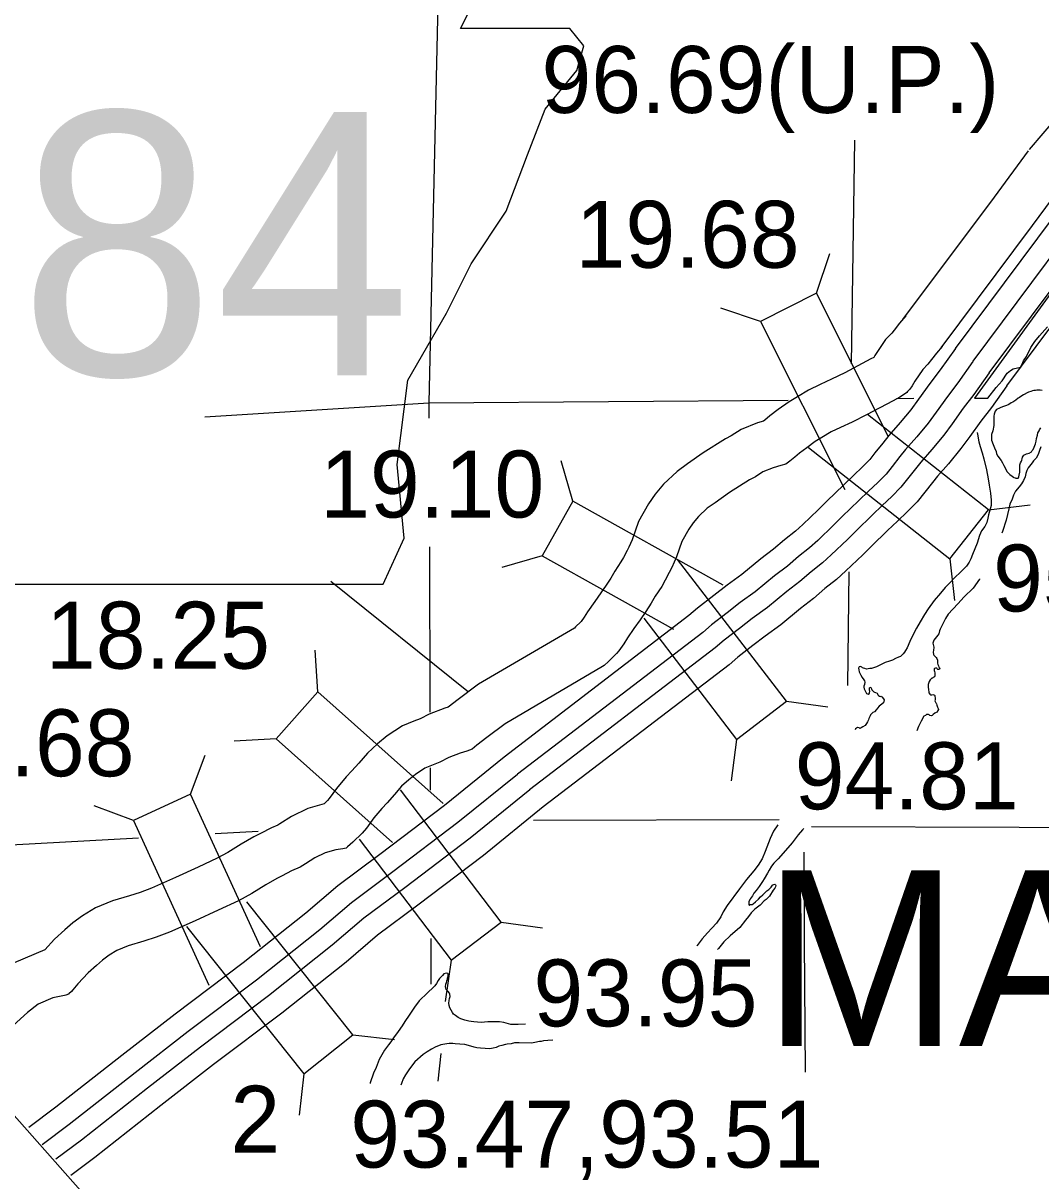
# Model space of a CAD drawing. Extents: x 369523 to 838377, y 495025 to 936819.
# Drawn here: x 634975 to 647817, y 860745 to 875364 of the extents above; entities that cross this region are included whole.
import ezdxf

# ---------------------------------------------------------------- set-up
doc = ezdxf.new("R2010")
doc.units = 0
for name, color, linetype in [('22', 7, 'Continuous'), ('DSN_DRFT_Common-Annotations', 7, 'Continuous'), ('DSN_DRFT_Junk-No-Plot', 7, 'Continuous'), ('Level 1', 7, 'Continuous'), ('Level 10', 7, 'Continuous'), ('Level 15', 7, 'Continuous'), ('Level 2', 7, 'Continuous'), ('Level 21', 7, 'Continuous'), ('Level 22', 7, 'Continuous'), ('Level 23', 7, 'Continuous')]:
    doc.layers.add(name, color=color, linetype=linetype)

msp = doc.modelspace()

# ---------------------------------------------------------------- linework, layer by layer
at = {"layer": '22'}
msp.add_line((638856, 868318), (640594, 866919), dxfattribs=at)
msp.add_lwpolyline([(632679, 876630), (633079, 873966), (632901, 869924), (633256, 869702), (633922, 869702), (633922, 868281), (639518, 868281), (639784, 868859), (639696, 869791), (639829, 870857), (640317, 871701), (640628, 872323), (641072, 872989), (641339, 873699), (641561, 874277), (641961, 874765), (642049, 875076), (641872, 875298), (640495, 875298), (640806, 875920), (640850, 876319), (640666, 876626)], close=True, dxfattribs=at)
at = {"layer": 'Level 1'}
for points in [[(647675, 873768), (648020, 874174), (648218, 874499), (648435, 874941), (648699, 875513), (648795, 875787)], [(646076, 871623), (647230, 873168), (647663, 873752)], [(646557, 871264), (647712, 872810), (648145, 873395)], [(646112, 871668), (646034, 871575), (645965, 871487), (645937, 871450), (645856, 871367), (645723, 871166), (645709, 871143), (645672, 871123), (645342, 870950), (645177, 870868), (645032, 870801), (644886, 870729), (644745, 870646), (644640, 870583), (644503, 870484), (644399, 870404), (644332, 870350), (644318, 870338), (644241, 870315), (644035, 870232), (643910, 870153), (643837, 870113), (643554, 869936), (643360, 869797), (643227, 869704), (643057, 869543), (642950, 869415), (642868, 869294), (642739, 869069), (642659, 868840), (642619, 868747), (642597, 868706), (642550, 868617), (642519, 868562), (642442, 868443), (642390, 868355), (642332, 868267), (642266, 868171), (642189, 868062), (642098, 867929), (642056, 867861), (642017, 867807), (642014, 867804), (641946, 867739), (641932, 867725), (640723, 867016)], [(646571, 871282), (646500, 871197), (646438, 871117), (646390, 871056), (646326, 870989), (646228, 870843), (646192, 870785), (646162, 870742), (646135, 870711), (646125, 870701), (646095, 870679), (646038, 870639), (645954, 870594), (645615, 870416), (645438, 870327), (645290, 870259), (645171, 870201), (645052, 870130), (644971, 870082), (644862, 870002), (644770, 869932), (644712, 869885), (644650, 869834), (644600, 869796), (644536, 869777), (644439, 869748), (644310, 869696), (644215, 869636), (644141, 869595), (643889, 869438), (643707, 869307), (643607, 869238), (643496, 869132), (643430, 869052), (643377, 868975), (643287, 868818), (643218, 868623), (643161, 868489), (643128, 868426), (643078, 868331), (643033, 868251), (642951, 868127), (642899, 868038), (642831, 867933), (642759, 867828), (642681, 867719), (642601, 867602), (642555, 867527), (642490, 867436), (642463, 867405), (642433, 867374), (642360, 867304), (642305, 867253), (642287, 867238), (641056, 866515)], [(640723, 867016), (640465, 866822), (640337, 866726), (640297, 866715), (640100, 866638), (639986, 866580), (639904, 866548), (639762, 866489), (639570, 866363), (639446, 866262), (639320, 866145), (639211, 866019), (639123, 865921), (639053, 865845), (638931, 865700), (638837, 865573), (638814, 865546), (638774, 865507), (638569, 865447), (638361, 865346), (638215, 865253), (638190, 865237), (638109, 865203), (637971, 865132), (637887, 865089), (637726, 864995), (637559, 864892), (637425, 864820), (637182, 864706), (636898, 864576), (636593, 864442), (636450, 864387), (636319, 864344), (636102, 864279), (635887, 864193), (635723, 864091), (635604, 864003), (635500, 863914), (635372, 863795), (635249, 863664), (634861, 863499)], [(641056, 866515), (640826, 866343), (640700, 866248), (640641, 866197), (640572, 866169), (640488, 866145), (640346, 866090), (640231, 866031), (640128, 865991), (640045, 865957), (639925, 865878), (639840, 865809), (639751, 865727), (639661, 865623), (639568, 865519), (639503, 865448), (639402, 865329), (639308, 865200), (639251, 865134), (639135, 865022), (639069, 864963), (639053, 864948), (639007, 864938), (638921, 864925), (638786, 864886), (638655, 864822), (638539, 864748), (638471, 864704), (638362, 864659), (638245, 864598), (638175, 864563), (638036, 864481), (637860, 864372), (637694, 864283), (637434, 864162), (637144, 864029), (636821, 863887), (636652, 863822), (636499, 863771), (636300, 863712), (636159, 863655), (636060, 863594), (635978, 863533), (635900, 863466), (635796, 863370), (635667, 863231), (635602, 863158), (635584, 863137), (635551, 863106), (635550, 863104), (635546, 863102), (635512, 863089), (635497, 863084), (635351, 863055), (635165, 862976), (635029, 862873), (634851, 862705)]]:
    msp.add_lwpolyline(points, dxfattribs=at)
at = {"layer": 'Level 10'}
for points in [[(647832, 870725), (647808, 870730), (647776, 870730), (647766, 870729), (647748, 870727), (647729, 870723), (647711, 870721), (647691, 870714), (647661, 870706), (647653, 870699), (647600, 870671), (647576, 870656), (647546, 870638), (647530, 870627), (647501, 870605), (647463, 870578), (647443, 870568), (647414, 870549), (647384, 870537), (647372, 870532), (647344, 870524), (647311, 870511), (647293, 870503), (647259, 870486), (647239, 870464), (647228, 870428), (647225, 870400), (647222, 870319), (647223, 870281), (647210, 870215), (647193, 870169), (647196, 870097), (647217, 870043), (647234, 870001), (647251, 869953), (647257, 869925), (647274, 869896), (647318, 869842), (647333, 869812), (647350, 869777), (647370, 869739), (647387, 869701), (647425, 869666), (647454, 869642), (647470, 869632), (647476, 869627), (647496, 869621), (647498, 869619), (647506, 869619), (647520, 869617), (647532, 869619), (647536, 869624), (647540, 869636), (647544, 869658), (647551, 869694), (647550, 869720), (647550, 869754), (647550, 869770), (647551, 869786), (647561, 869812), (647572, 869833), (647576, 869845), (647578, 869845), (647580, 869863), (647586, 869883), (647593, 869895), (647601, 869907), (647635, 869924), (647669, 869932), (647698, 869951), (647708, 869967), (647718, 869981), (647733, 870008), (647748, 870052), (647758, 870084), (647763, 870118), (647773, 870159), (647778, 870191), (647794, 870215), (647801, 870229), (647817, 870252)], [(647015, 870194), (647017, 870174), (647036, 870076), (647051, 870018), (647077, 869938), (647098, 869862), (647131, 869725), (647151, 869609), (647166, 869529), (647182, 869429), (647189, 869341), (647191, 869273), (647155, 869156), (647149, 869114), (647136, 869060), (647111, 869007), (647070, 868952), (647041, 868896), (647013, 868799), (646984, 868724), (646954, 868654), (646935, 868601), (646911, 868557), (646880, 868508), (646804, 868431), (646731, 868365), (646662, 868290), (646611, 868237), (646551, 868168), (646472, 868072), (646396, 867969), (646350, 867896), (646295, 867803), (646247, 867722), (646196, 867627), (646162, 867556), (646129, 867476), (646108, 867441), (646096, 867423), (646079, 867399), (646063, 867382), (646045, 867368), (646021, 867359), (645982, 867339), (645946, 867322), (645906, 867309), (645853, 867292), (645809, 867270), (645777, 867251), (645742, 867236), (645706, 867224), (645678, 867215), (645658, 867215), (645618, 867208), (645594, 867214), (645580, 867218), (645568, 867225), (645558, 867233), (645540, 867241), (645526, 867237), (645514, 867218), (645518, 867199), (645525, 867173), (645544, 867131), (645562, 867103), (645585, 867073), (645593, 867058), (645597, 867044), (645590, 867013), (645582, 866991), (645582, 866979), (645587, 866959), (645595, 866943), (645605, 866926), (645614, 866906), (645618, 866898), (645630, 866896), (645636, 866894), (645638, 866890), (645644, 866888), (645650, 866894), (645652, 866896), (645656, 866906), (645657, 866928), (645655, 866938)], [(647800, 869969), (647789, 869930), (647775, 869900), (647756, 869870), (647726, 869839), (647709, 869813), (647656, 869750), (647638, 869713), (647627, 869679), (647618, 869633), (647597, 869587), (647574, 869546), (647544, 869507), (647497, 869455), (647470, 869404), (647453, 869354), (647424, 869291), (647411, 869229), (647396, 869160), (647380, 869086), (647334, 868943), (647324, 868924)], [(647817, 870013), (647800, 869969)], [(647044, 868348), (647041, 868343), (646963, 868231), (646851, 868119), (646769, 868032), (646649, 867899), (646612, 867846), (646583, 867786), (646562, 867745), (646547, 867713), (646539, 867691), (646530, 867653), (646518, 867636), (646500, 867616), (646465, 867573), (646452, 867535), (646465, 867485), (646467, 867481), (646463, 867447), (646458, 867423), (646462, 867393), (646465, 867383), (646477, 867369), (646495, 867354), (646505, 867340), (646512, 867318), (646514, 867284), (646519, 867266), (646529, 867240), (646533, 867234), (646531, 867232), (646541, 867220), (646542, 867214), (646540, 867210), (646536, 867206), (646526, 867202), (646516, 867202), (646510, 867212), (646503, 867220), (646487, 867219), (646476, 867215), (646472, 867209), (646470, 867191), (646474, 867177), (646481, 867159), (646477, 867123), (646475, 867109), (646458, 867101), (646448, 867094), (646440, 867092), (646432, 867084), (646420, 867070), (646406, 867052), (646393, 867013), (646394, 866985), (646400, 866945), (646403, 866921), (646405, 866909), (646409, 866903), (646417, 866891), (646425, 866882), (646441, 866884), (646453, 866888), (646467, 866882), (646473, 866878), (646478, 866872), (646480, 866862), (646482, 866844), (646483, 866820), (646481, 866806), (646491, 866783), (646495, 866775), (646501, 866767), (646506, 866753), (646510, 866741), (646514, 866727), (646522, 866709)], [(645655, 866938), (645653, 866954), (645656, 866970), (645660, 866977), (645670, 866973), (645679, 866957), (645683, 866947), (645695, 866931), (645709, 866919), (645719, 866915), (645731, 866912), (645752, 866902), (645756, 866896), (645760, 866882), (645768, 866872), (645780, 866864), (645792, 866863), (645802, 866865), (645810, 866861), (645812, 866857), (645818, 866849), (645839, 866819), (645830, 866783), (645794, 866750), (645778, 866740), (645755, 866712), (645743, 866697), (645718, 866669), (645696, 866657), (645680, 866644), (645668, 866630), (645661, 866616), (645655, 866602), (645645, 866584), (645640, 866565), (645630, 866541), (645616, 866519), (645599, 866497), (645571, 866476), (645551, 866464), (645534, 866459), (645523, 866465), (645505, 866469), (645490, 866463), (645478, 866452), (645473, 866441)], [(646522, 866709), (646527, 866699), (646519, 866683), (646507, 866665), (646497, 866660), (646479, 866652), (646456, 866632), (646444, 866623), (646432, 866615), (646416, 866623), (646408, 866629), (646398, 866635), (646376, 866632), (646360, 866622), (646340, 866612), (646305, 866551), (646275, 866484), (646254, 866426)], [(644496, 865241), (644443, 865160), (644403, 865068), (644338, 864904), (644300, 864811), (644251, 864730), (644194, 864661), (644104, 864551), (644014, 864432), (643860, 864221), (643810, 864142), (643777, 864077), (643724, 864000), (643665, 863937), (643611, 863878), (643542, 863800), (643480, 863715), (643477, 863711)], [(644824, 865193), (644809, 865177), (644756, 865116), (644678, 865014), (644594, 864915), (644501, 864813), (644446, 864756), (644419, 864719), (644388, 864669), (644369, 864630), (644324, 864557), (644303, 864523), (644262, 864464), (644223, 864413), (644197, 864379), (644180, 864346), (644155, 864310), (644151, 864302), (644133, 864273), (644130, 864255), (644134, 864241), (644134, 864233), (644138, 864225), (644142, 864226), (644150, 864234), (644176, 864236), (644186, 864244), (644217, 864269), (644255, 864304), (644280, 864332), (644308, 864357), (644331, 864379), (644361, 864408), (644384, 864426), (644404, 864444), (644412, 864455), (644422, 864467), (644431, 864479), (644437, 864483), (644447, 864489), (644461, 864491), (644465, 864488), (644465, 864486), (644469, 864482), (644471, 864476), (644468, 864456), (644460, 864441), (644440, 864415), (644392, 864340), (644351, 864299), (644327, 864279), (644274, 864228), (644207, 864177), (644160, 864128), (644127, 864083), (644091, 864038), (644017, 863943), (643895, 863839), (643816, 863765), (643748, 863678), (643737, 863666)], [(641316, 862722), (641221, 862720), (641131, 862721), (641039, 862745), (640985, 862754), (640947, 862752), (640911, 862754), (640838, 862751), (640756, 862744), (640708, 862748), (640660, 862751), (640630, 862757), (640598, 862763), (640550, 862774), (640496, 862792), (640464, 862808), (640430, 862832), (640407, 862851), (640393, 862871), (640377, 862899), (640361, 862929), (640351, 862959), (640346, 862989), (640350, 863023), (640354, 863047), (640362, 863071), (640362, 863075), (640361, 863101), (640353, 863115), (640339, 863137), (640315, 863163), (640307, 863179), (640305, 863197), (640309, 863229), (640318, 863251), (640322, 863265), (640322, 863271), (640328, 863293), (640330, 863303), (640334, 863315), (640338, 863333), (640338, 863341), (640337, 863355), (640335, 863363), (640315, 863369), (640285, 863361), (640266, 863339), (640228, 863300), (640212, 863276), (640189, 863236), (640171, 863206), (640155, 863192), (640076, 863119), (639973, 863018), (639912, 862939), (639846, 862837), (639793, 862756), (639758, 862702), (639706, 862629), (639649, 862550), (639616, 862502), (639584, 862464), (639535, 862397), (639468, 862279), (639429, 862176), (639395, 862104), (639356, 861981), (639355, 861974)], [(641387, 862485), (641235, 862486), (641175, 862487), (641133, 862477), (641081, 862471), (641062, 862466), (641016, 862456), (640976, 862444), (640944, 862431), (640908, 862421), (640862, 862413), (640804, 862416), (640746, 862420), (640698, 862423), (640668, 862435), (640624, 862447), (640548, 862468), (640486, 862471), (640428, 862477), (640395, 862481), (640351, 862478), (640321, 862476), (640247, 862461), (640175, 862433), (640126, 862406), (640074, 862374), (640024, 862341), (639917, 862250), (639852, 862160), (639799, 862083), (639771, 862035), (639750, 861976), (639741, 861954)], [(641661, 862522), (641594, 862519), (641542, 862512), (641510, 862505), (641490, 862503), (641431, 862492), (641411, 862489), (641387, 862485)]]:
    msp.add_lwpolyline(points, dxfattribs=at)
at = {"layer": 'Level 15'}
for points in [[(640212, 875798), (640095, 870568), (640095, 870376)], [(640101, 868749), (640107, 866663)], [(640110, 865960), (640111, 865679)], [(640118, 863804), (640121, 863227)], [(640246, 862355), (640208, 862005)]]:
    msp.add_lwpolyline(points, dxfattribs=at)
at = {"layer": 'Level 2'}
msp.add_lwpolyline([(648214, 872325), (646981, 870627), (647149, 870629), (647251, 870763), (647328, 870846), (647390, 870942), (647434, 870977), (647466, 870999), (647523, 871012), (647558, 871021), (647580, 871058), (647598, 871100), (647637, 871153), (647690, 871267), (647741, 871343), (647798, 871416), (647902, 871530)], dxfattribs=at)
at = {"layer": 'Level 21'}
for p, q in [((644988, 871953), (645154, 872454)), ((644988, 871953), (644280, 871598)), ((645896, 870141), (644988, 871953)), ((644280, 871598), (643779, 871765)), ((644280, 871598), (645345, 869474)), ((647158, 869219), (645631, 870424)), ((644883, 870006), (646668, 868598)), ((641910, 869328), (641766, 869836)), ((641910, 869328), (641524, 868636)), ((643809, 868267), (641910, 869328)), ((646668, 868598), (647158, 869219)), ((647158, 869219), (647683, 869281)), ((641524, 868636), (641016, 868492)), ((641524, 868636), (643181, 867710)), ((644606, 866802), (643234, 868593)), ((646668, 868598), (646729, 868073)), ((642806, 867850), (643978, 866320)), ((638692, 866919), (638661, 867446)), ((638692, 866919), (638166, 866327)), ((640275, 865510), (638692, 866919)), ((643978, 866320), (644606, 866802)), ((644606, 866802), (645130, 866732)), ((638166, 866327), (637638, 866296)), ((638166, 866327), (639637, 865018)), ((643978, 866320), (643908, 865796)), ((637088, 865626), (637272, 866121)), ((637088, 865626), (636368, 865296)), ((637969, 863701), (637088, 865626)), ((641005, 864010), (639737, 865683)), ((636368, 865296), (635873, 865480)), ((636368, 865296), (637320, 863216)), ((639216, 865059), (640374, 863532)), ((639135, 862591), (637797, 864270)), ((637035, 863955), (638516, 862098)), ((640374, 863532), (641005, 864010)), ((641005, 864010), (641528, 863938)), ((640374, 863532), (640301, 863009)), ((638516, 862098), (639135, 862591)), ((639135, 862591), (639660, 862532)), ((638516, 862098), (638457, 861573))]:
    msp.add_line(p, q, dxfattribs=at)
msp.add_lwpolyline([(633884, 861476), (635460, 859699), (636053, 860224), (634476, 862002)], close=True, dxfattribs=at)
at = {"layer": 'Level 22'}
for points in [[(645429, 871061), (645471, 873888)], [(637268, 870391), (640095, 870568), (644629, 870604)], [(646216, 870626), (645996, 870621)], [(645394, 868437), (645376, 867000)], [(644515, 865304), (641413, 865297)], [(637939, 865157), (637399, 865127)], [(654748, 865080), (650165, 865197), (644922, 865215)], [(636431, 865073), (634819, 864983), (630115, 865043)], [(644826, 864894), (644832, 863772)], [(644832, 863772), (644841, 862118)]]:
    msp.add_lwpolyline(points, dxfattribs=at)
at = {"layer": 'Level 23'}
for points in [[(646738, 871255), (648607, 873759), (649335, 874753), (649397, 874820)], [(646962, 871095), (648828, 873595), (649549, 874578), (649665, 874706)], [(647163, 870947), (649029, 873446), (649742, 874420), (649939, 874636), (649942, 874640)], [(647386, 870785), (649250, 873283), (649956, 874246), (650148, 874457), (650195, 874516)], [(646738, 871255), (646548, 870985), (646416, 870814), (646274, 870614), (646176, 870483), (646042, 870319), (645900, 870157), (645823, 870061), (645724, 869936), (645658, 869852), (645567, 869761), (645454, 869651), (645330, 869535), (645116, 869327), (645009, 869219), (644814, 869033), (644721, 868949), (644582, 868839), (644445, 868721), (644285, 868598), (644045, 868400), (643859, 868266), (643692, 868137), (643486, 867978), (643376, 867882), (641043, 866095)], [(646959, 871092), (646770, 870822), (646637, 870650), (646496, 870452), (646393, 870314), (646252, 870141), (646110, 869980), (646038, 869890), (645940, 869765), (645864, 869669), (645760, 869565), (645644, 869452), (645520, 869336), (645310, 869132), (645202, 869023), (645001, 868832), (644898, 868739), (644758, 868627), (644619, 868508), (644456, 868383), (644213, 868182), (644023, 868046), (643860, 867919), (643660, 867765), (643550, 867669), (641214, 865880)], [(647163, 870947), (646971, 870674), (646838, 870501), (646698, 870305), (646591, 870160), (646443, 869979), (646302, 869819), (646234, 869734), (646136, 869610), (646051, 869503), (645936, 869387), (645816, 869272), (645692, 869155), (645486, 868955), (645378, 868844), (645170, 868648), (645060, 868548), (644917, 868435), (644776, 868313), (644612, 868188), (644366, 867984), (644173, 867845), (644013, 867721), (643819, 867572), (643708, 867476), (641366, 865682)], [(647386, 870785), (647193, 870511), (647059, 870337), (646921, 870143), (646808, 869991), (646652, 869801), (646512, 869642), (646449, 869562), (646352, 869440), (646257, 869320), (646129, 869191), (646006, 869073), (645882, 868956), (645680, 868760), (645570, 868648), (645357, 868446), (645238, 868338), (645092, 868223), (644950, 868100), (644783, 867972), (644534, 867766), (644337, 867625), (644181, 867504), (643993, 867359), (643882, 867263), (641538, 865467)], [(641043, 866095), (640291, 865485), (639474, 864866), (638947, 864472), (638541, 864126), (637752, 863496), (636892, 862851), (636220, 862328), (635389, 861675), (635048, 861417)], [(641212, 865878), (640461, 865268), (639639, 864646), (639119, 864257), (638717, 863913), (637920, 863278), (637059, 862632), (636390, 862111), (635557, 861457), (635216, 861200)], [(641369, 865684), (640615, 865071), (639790, 864446), (639275, 864061), (638876, 863721), (638073, 863080), (637211, 862434), (636544, 861914), (635710, 861259), (635389, 861017)], [(641538, 865467), (640785, 864855), (639955, 864226), (639446, 863846), (639051, 863508), (638241, 862863), (637378, 862215), (636713, 861697), (635878, 861041), (635577, 860814)]]:
    msp.add_lwpolyline(points, dxfattribs=at)

# ---------------------------------------------------------------- texts
at = {"layer": '22'}
msp.add_text('84', height=3326.4, dxfattribs=at).set_placement((634922, 870917))
at = {"layer": 'DSN_DRFT_Common-Annotations'}
msp.add_text('MALVERN', height=2217.6, dxfattribs=at).set_placement((644311, 862449))
at = {"layer": 'DSN_DRFT_Junk-No-Plot'}
for s, p in [('96.69(U.P.)', (641516, 874230)), ('19.68', (641946, 872275)), ('19.10', (638723, 869121)), ('95.42', (647214, 867935)), ('18.25', (635263, 867213)), ('17.68', (633554, 865854)), ('94.81', (644711, 865437)), ('93.95', (641414, 862696)), ('93.47,93.51', (639103, 860913))]:
    msp.add_text(s, height=844.8, dxfattribs=at).set_placement(p)
at = {"layer": 'Level 21'}
msp.add_text('2', height=845, dxfattribs=at).set_placement((637590, 861101))

doc.saveas('drawing.dxf')
